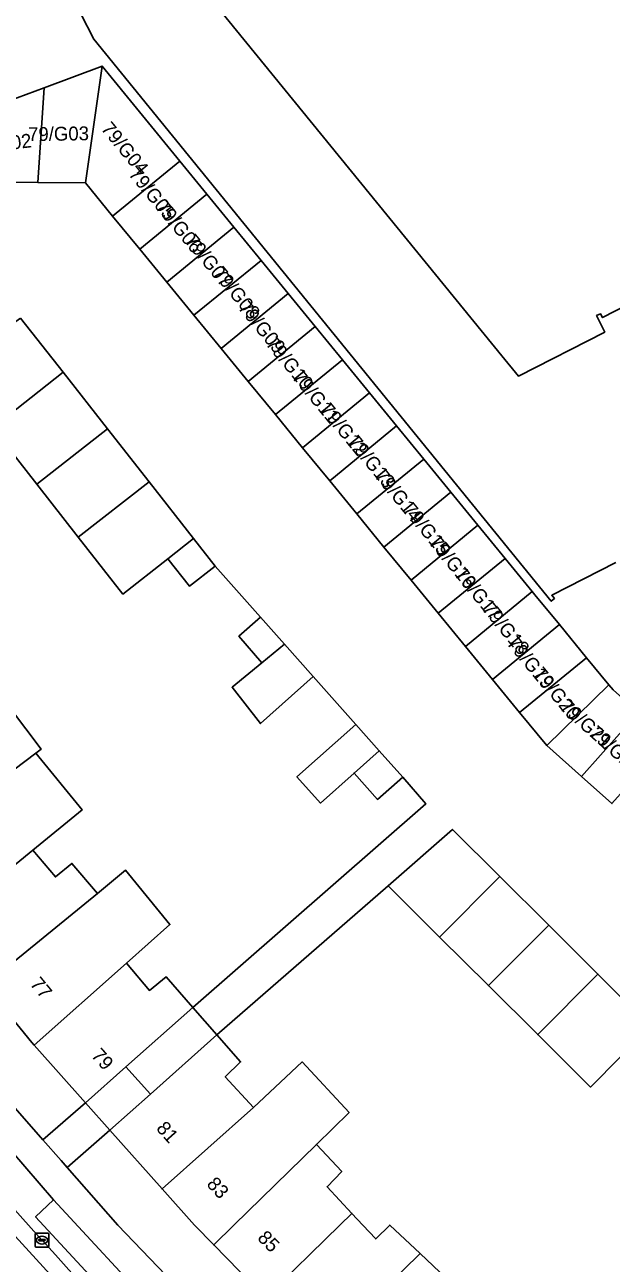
# Model space of a CAD drawing. Extents: x 162073 to 163043, y 381818 to 382561.
# Drawn here: x 162577.1 to 162619.3, y 382247.3 to 382336.5 of the extents above; entities that cross this region are included whole.
import ezdxf

# ---------------------------------------------------------------- set-up
doc = ezdxf.new("R2010")
doc.units = 0
for name, color, linetype in [('IMGEO_Erf', 7, 'Continuous'), ('IMGEO_Fietspad_gesloten', 7, 'Continuous'), ('IMGEO_Kolk', 7, 'Continuous'), ('IMGEO_Pand', 7, 'Continuous'), ('IMGEO_Pand_nummerreeks', 7, 'Continuous'), ('IMGEO_Pand_overbouw', 7, 'Continuous'), ('IMGEO_Parkeervlak_open', 7, 'Continuous'), ('IMGEO_Rijbaan_lokaal_open', 7, 'Continuous'), ('IMGEO_Voetpad_open', 7, 'Continuous')]:
    doc.layers.add(name, color=color, linetype=linetype)

msp = doc.modelspace()

# ---------------------------------------------------------------- linework, layer by layer
at = {"layer": 'IMGEO_Erf'}
for points in [[(162529.011, 382406.096), (162569.932, 382328.823), (162573.254, 382330.06), (162578.472, 382332.003), (162582.646, 382333.558), (162588.245, 382326.718), (162590.199, 382324.33), (162592.154, 382321.943), (162594.108, 382319.555), (162596.063, 382317.167), (162598.017, 382314.78), (162599.972, 382312.392), (162601.926, 382310.004), (162603.881, 382307.616), (162605.835, 382305.229), (162607.79, 382302.841), (162609.744, 382300.453), (162611.699, 382298.065), (162613.653, 382295.678), (162613.845, 382295.443), (162615.612, 382293.293), (162617.571, 382290.909), (162619.177, 382288.954), (162619.477, 382288.589)], [(162627.792, 382367.688), (162626.688, 382367.112), (162627.267, 382366.036), (162623.219, 382353.275), (162618.771, 382350.967), (162615.707, 382349.377), (162615.062, 382350.618), (162614.231, 382352.22), (162611.12, 382350.618), (162589.586, 382339.533), (162611.465, 382312.682), (162612.672, 382311.203), (162618.877, 382314.387), (162618.292, 382315.57), (162618.572, 382315.709), (162618.724, 382315.426), (162635.597, 382324.114)], [(162619.67, 382297.77), (162615.06, 382295.417), (162615.255, 382295.181), (162615.02, 382294.984), (162582.066, 382335.498), (162581.116, 382337.326)], [(162574.99, 382288.607), (162578.261, 382284.311), (162577.874, 382284.017), (162581.209, 382279.94), (162577.667, 382277.043), (162579.283, 382275.102), (162580.476, 382276.079), (162582.31, 382273.914), (162584.347, 382275.58), (162587.543, 382271.672), (162584.41, 382268.883), (162586.065, 382266.924), (162587.271, 382267.899), (162589.192, 382265.701), (162605.98, 382280.372), (162604.323, 382282.302), (162602.512, 382280.687), (162600.814, 382282.591), (162598.382, 382280.422), (162596.693, 382282.315), (162600.936, 382286.1), (162597.872, 382289.552), (162594.065, 382286.156), (162592.016, 382288.782), (162594.176, 382290.549), (162592.509, 382292.458), (162594.068, 382293.839), (162590.81, 382297.51), (162588.956, 382296.055), (162587.395, 382298.045), (162584.153, 382295.501), (162580.937, 382299.599), (162577.938, 382303.421), (162574.745, 382307.49)], [(162622.186, 382264.321), (162617.846, 382259.958), (162614.046, 382263.739), (162610.5, 382267.267), (162606.981, 382270.767), (162603.263, 382274.474), (162590.932, 382263.71), (162592.629, 382261.769), (162591.524, 382260.696), (162593.566, 382258.485), (162597.068, 382261.765), (162600.451, 382258.131), (162598.097, 382255.817), (162599.923, 382253.857), (162598.868, 382252.773), (162600.663, 382250.848), (162601.453, 382250), (162602.379, 382249.007), (162603.389, 382250), (162605.58, 382247.945), (162607.455, 382246.187)], [(162573.002, 382262.288), (162578.376, 382256.162), (162581.458, 382258.815), (162577.763, 382262.966), (162577.587, 382263.164), (162574.212, 382267.291)], [(162610.12, 382229.543), (162606.25, 382233.112), (162602.17, 382236.876), (162602.004, 382237.029), (162598.298, 382240.814), (162594.439, 382244.754), (162590.699, 382248.574), (162589.303, 382250), (162586.974, 382252.616), (162583.214, 382256.841), (162580.144, 382254.147), (162583.782, 382250), (162595.326, 382237.974)]]:
    msp.add_lwpolyline(points, dxfattribs=at)
at = {"layer": 'IMGEO_Fietspad_gesloten'}
msp.add_lwpolyline([(162578.321, 382248.919), (162575.99, 382251.537)], dxfattribs=at)
for centre, radius, start, end in [((162911.998, 382552.033), 452.037, 222.06113, 228.11702), ((162884.404, 382524.721), 412.011, 222.02105, 228.42275), ((162917.637, 382558.184), 463.907, 222.00082, 227.23398)]:
    msp.add_arc(centre, radius, start, end, dxfattribs=at)
at = {"layer": 'IMGEO_Kolk'}
for p, q in [((162577.82, 382248.493), (162577.82, 382249.345)), ((162577.895, 382249.419), (162578.747, 382249.419)), ((162578.079, 382248.913), (162578.079, 382248.925)), ((162578.517, 382248.876), (162578.119, 382248.876)), ((162578.122, 382248.962), (162578.52, 382248.962)), ((162578.331, 382248.639), (162578.306, 382248.639)), ((162578.308, 382249.199), (162578.333, 382249.199)), ((162578.563, 382248.925), (162578.563, 382248.913)), ((162578.821, 382249.345), (162578.821, 382248.493)), ((162578.747, 382248.419), (162577.895, 382248.419))]:
    msp.add_line(p, q, dxfattribs=at)
for points in [[(162577.82, 382248.493), (162577.82, 382249.345)], [(162577.895, 382249.419), (162578.747, 382249.419)], [(162578.821, 382249.345), (162578.821, 382248.493)], [(162578.747, 382248.419), (162577.895, 382248.419)]]:
    msp.add_lwpolyline(points, dxfattribs=at)
for centre, radius, start, end in [((162577.897, 382249.343), 0.0765, 91.55205, 178.44795), ((162577.897, 382249.343), 0.0765, 91.55205, 178.44795), ((162578.119, 382248.922), 0.0403, 85.87752, 175.75265), ((162578.116, 382248.912), 0.0366, 178.93798, 274.71019), ((162578.52, 382248.919), 0.043, 264.86636, 352.45326), ((162578.524, 382248.924), 0.0386, 1.73085, 96.63898), ((162578.745, 382249.343), 0.0765, 1.55205, 88.44795), ((162578.745, 382249.343), 0.0765, 1.55205, 88.44795), ((162577.897, 382248.495), 0.0765, 181.55205, 268.44795), ((162577.897, 382248.495), 0.0765, 181.55205, 268.44795), ((162578.745, 382248.495), 0.0765, 271.55205, 358.44795), ((162578.745, 382248.495), 0.0765, 271.55205, 358.44795)]:
    msp.add_arc(centre, radius, start, end, dxfattribs=at)
for centre, major_axis, ratio, start_param, end_param in [((162578.307, 382248.919), (-0.387, 0.002), 0.722429, 4.712389, 7.853982), ((162578.332, 382248.919), (-0.39, 0.002), 0.717154, 1.570796, 4.712389)]:
    msp.add_ellipse(centre, major_axis=major_axis, ratio=ratio, start_param=start_param, end_param=end_param, dxfattribs=at)
at = {"layer": 'IMGEO_Pand'}
for points in [[(162652.535, 382343.629), (162656.94, 382335.079), (162640.063, 382326.407), (162639.903, 382326.699), (162639.622, 382326.553), (162640.303, 382325.251), (162636.392, 382323.239), (162635.738, 382324.547), (162635.454, 382324.411), (162635.597, 382324.114), (162618.724, 382315.426), (162618.572, 382315.709), (162618.292, 382315.57), (162618.877, 382314.387), (162612.672, 382311.203), (162611.465, 382312.682), (162589.586, 382339.533)], [(162581.116, 382337.326), (162582.066, 382335.498), (162615.02, 382294.984), (162615.255, 382295.181), (162615.06, 382295.417), (162619.67, 382297.77)]]:
    msp.add_lwpolyline(points, dxfattribs=at)
for points in [[(162578.472, 382332.003), (162578.031, 382325.168), (162581.451, 382325.14), (162582.646, 382333.558)], [(162588.245, 382326.718), (162582.646, 382333.558), (162581.451, 382325.14), (162583.407, 382322.753)], [(162578.472, 382332.003), (162573.254, 382330.06), (162575.295, 382325.19), (162578.031, 382325.168)], [(162588.245, 382326.718), (162583.407, 382322.753), (162585.363, 382320.367), (162590.199, 382324.33)], [(162592.154, 382321.943), (162590.199, 382324.33), (162585.363, 382320.367), (162587.319, 382317.98)], [(162592.154, 382321.943), (162587.319, 382317.98), (162589.275, 382315.594), (162594.108, 382319.555)], [(162591.23, 382313.207), (162596.063, 382317.167), (162594.108, 382319.555), (162589.275, 382315.594)], [(162591.23, 382313.207), (162593.186, 382310.82), (162598.017, 382314.78), (162596.063, 382317.167)], [(162576.779, 382315.392), (162571.478, 382311.654), (162574.745, 382307.49), (162579.841, 382311.489)], [(162593.186, 382310.82), (162595.142, 382308.434), (162599.972, 382312.392), (162598.017, 382314.78)], [(162599.972, 382312.392), (162595.142, 382308.434), (162597.098, 382306.047), (162601.926, 382310.004)], [(162579.841, 382311.489), (162574.745, 382307.49), (162577.938, 382303.421), (162583.034, 382307.42)], [(162603.881, 382307.616), (162601.926, 382310.004), (162597.098, 382306.047), (162599.054, 382303.661)], [(162603.881, 382307.616), (162599.054, 382303.661), (162601.01, 382301.274), (162605.835, 382305.229)], [(162583.034, 382307.42), (162577.938, 382303.421), (162580.937, 382299.599), (162586.034, 382303.598)], [(162607.79, 382302.841), (162605.835, 382305.229), (162601.01, 382301.274), (162602.966, 382298.888)], [(162586.034, 382303.598), (162580.937, 382299.599), (162584.153, 382295.501), (162587.395, 382298.045), (162589.249, 382299.5)], [(162607.79, 382302.841), (162602.966, 382298.888), (162604.922, 382296.501), (162609.744, 382300.453)], [(162611.699, 382298.065), (162609.744, 382300.453), (162604.922, 382296.501), (162606.877, 382294.114)], [(162589.249, 382299.5), (162587.395, 382298.045), (162588.956, 382296.055), (162590.81, 382297.51)], [(162611.699, 382298.065), (162606.877, 382294.114), (162608.833, 382291.728), (162613.653, 382295.678)], [(162615.612, 382293.293), (162613.845, 382295.443), (162613.653, 382295.678), (162608.833, 382291.728), (162610.789, 382289.341)], [(162594.068, 382293.839), (162592.509, 382292.458), (162594.176, 382290.549), (162595.806, 382291.881)], [(162612.745, 382286.955), (162617.571, 382290.909), (162615.612, 382293.293), (162610.789, 382289.341)], [(162597.872, 382289.552), (162595.806, 382291.881), (162594.176, 382290.549), (162592.016, 382288.782), (162594.065, 382286.156)], [(162614.701, 382284.568), (162619.177, 382288.954), (162617.571, 382290.909), (162612.745, 382286.955)], [(162614.701, 382284.568), (162617.21, 382282.335), (162621.32, 382286.954), (162619.477, 382288.589), (162619.177, 382288.954)], [(162577.874, 382284.017), (162578.261, 382284.311), (162574.99, 382288.607), (162571.077, 382285.628), (162564.072, 382280.295), (162567.343, 382275.999), (162575.509, 382282.216)], [(162623.511, 382285.01), (162621.32, 382286.954), (162617.21, 382282.335), (162619.398, 382280.388)], [(162600.936, 382286.1), (162596.693, 382282.315), (162598.382, 382280.422), (162600.814, 382282.591), (162602.626, 382284.206)], [(162577.667, 382277.043), (162581.209, 382279.94), (162577.874, 382284.017), (162575.509, 382282.216), (162567.343, 382275.999), (162570.741, 382271.537), (162570.819, 382271.441)], [(162602.626, 382284.206), (162600.814, 382282.591), (162602.512, 382280.687), (162604.323, 382282.302)], [(162611.321, 382275.129), (162607.906, 382278.527), (162603.263, 382274.474), (162606.981, 382270.767)], [(162574.212, 382267.291), (162582.31, 382273.914), (162580.476, 382276.079), (162579.283, 382275.102), (162577.667, 382277.043), (162570.819, 382271.441)], [(162584.41, 382268.883), (162587.543, 382271.672), (162584.347, 382275.58), (162582.31, 382273.914), (162574.212, 382267.291), (162577.587, 382263.164), (162577.763, 382262.966)], [(162611.321, 382275.129), (162606.981, 382270.767), (162610.5, 382267.267), (162614.839, 382271.629)], [(162618.386, 382268.101), (162614.839, 382271.629), (162610.5, 382267.267), (162614.046, 382263.739)], [(162589.192, 382265.701), (162587.271, 382267.899), (162586.065, 382266.924), (162584.41, 382268.883), (162577.763, 382262.966), (162581.458, 382258.815), (162584.375, 382261.412)], [(162622.186, 382264.321), (162618.386, 382268.101), (162614.046, 382263.739), (162617.846, 382259.958)], [(162591.524, 382260.696), (162592.629, 382261.769), (162590.932, 382263.71), (162586.132, 382259.438), (162583.214, 382256.841), (162586.974, 382252.616), (162593.566, 382258.485)], [(162598.097, 382255.817), (162600.451, 382258.131), (162597.068, 382261.765), (162593.566, 382258.485), (162586.974, 382252.616), (162589.303, 382250), (162590.699, 382248.574), (162592.155, 382250)], [(162600.663, 382250.848), (162598.868, 382252.773), (162599.923, 382253.857), (162598.097, 382255.817), (162592.155, 382250), (162590.699, 382248.574), (162594.439, 382244.754), (162599.797, 382250)], [(162598.298, 382240.814), (162605.58, 382247.945), (162603.389, 382250), (162602.379, 382249.007), (162601.453, 382250), (162600.663, 382250.848), (162599.797, 382250), (162594.439, 382244.754)], [(162602.17, 382236.876), (162608.195, 382243.405), (162606.38, 382245.123), (162607.455, 382246.187), (162605.58, 382247.945), (162598.298, 382240.814), (162602.004, 382237.029)]]:
    msp.add_lwpolyline(points, close=True, dxfattribs=at)
at = {"layer": 'IMGEO_Pand_overbouw'}
for points in [[(162589.192, 382265.701), (162584.375, 382261.412), (162586.132, 382259.438), (162590.932, 382263.71)], [(162586.132, 382259.438), (162584.375, 382261.412), (162581.458, 382258.815), (162583.214, 382256.841)]]:
    msp.add_lwpolyline(points, close=True, dxfattribs=at)
at = {"layer": 'IMGEO_Parkeervlak_open'}
msp.add_lwpolyline([(162585.316, 382242.536), (162586.621, 382243.742), (162579.159, 382251.815), (162577.854, 382250.609)], close=True, dxfattribs=at)
at = {"layer": 'IMGEO_Rijbaan_lokaal_open'}
for centre, radius, start, end in [((162911.998, 382552.033), 452.037, 222.06113, 228.11702), ((162917.637, 382558.184), 463.907, 222.00082, 227.23398)]:
    msp.add_arc(centre, radius, start, end, dxfattribs=at)
at = {"layer": 'IMGEO_Voetpad_open'}
for points in [[(162595.326, 382237.974), (162583.782, 382250), (162580.144, 382254.147), (162579.692, 382254.662), (162578.376, 382256.162), (162573.002, 382262.288), (162566.443, 382270.365), (162560.037, 382278.564), (162549.149, 382293.599), (162543.722, 382301.72), (162538.482, 382309.963), (162538.42, 382310.072), (162537.537, 382311.628), (162528.204, 382328.076)], [(162619.398, 382280.388), (162617.21, 382282.335), (162614.701, 382284.568), (162612.745, 382286.955), (162610.789, 382289.341), (162608.833, 382291.728), (162606.877, 382294.114), (162604.922, 382296.501), (162602.966, 382298.888), (162601.01, 382301.274), (162599.054, 382303.661), (162597.098, 382306.047), (162595.142, 382308.434), (162593.186, 382310.82), (162591.23, 382313.207), (162589.275, 382315.594), (162587.319, 382317.98), (162585.363, 382320.367), (162583.407, 382322.753), (162581.451, 382325.14), (162578.031, 382325.168), (162575.295, 382325.19)], [(162576.779, 382315.392), (162579.841, 382311.489), (162583.034, 382307.42), (162586.034, 382303.598), (162589.249, 382299.5), (162590.81, 382297.51), (162594.068, 382293.839), (162595.806, 382291.881), (162597.872, 382289.552), (162600.936, 382286.1), (162602.626, 382284.206), (162604.323, 382282.302), (162605.98, 382280.372), (162589.192, 382265.701), (162584.375, 382261.412), (162581.458, 382258.815), (162578.376, 382256.162), (162579.692, 382254.662), (162580.144, 382254.147), (162583.214, 382256.841), (162586.132, 382259.438), (162590.932, 382263.71), (162603.263, 382274.474), (162607.906, 382278.527), (162611.321, 382275.129), (162614.839, 382271.629), (162618.386, 382268.101), (162622.186, 382264.321)], [(162587.206, 382240.559), (162588.472, 382241.81), (162586.621, 382243.742), (162585.316, 382242.536), (162577.854, 382250.609), (162579.159, 382251.815), (162576.052, 382255.421), (162574.697, 382254.237)], [(162576.052, 382255.421), (162579.159, 382251.815), (162586.621, 382243.742), (162588.472, 382241.81)], [(162575.99, 382251.537), (162578.321, 382248.919)]]:
    msp.add_lwpolyline(points, dxfattribs=at)
msp.add_arc((162884.404, 382524.721), 412.011, 222.02105, 228.42275, dxfattribs=at)

# ---------------------------------------------------------------- texts
at = {"layer": 'IMGEO_Pand_nummerreeks'}
for s, rotation, p in [('79/G03', 0.92871, (162577.328, 382328.146)), ('79/G04', 309.38242, (162582.524, 382329.025)), ('79/G02', 6.47718, (162573.258, 382327.217)), ('79/G05', 309.38242, (162584.509, 382325.749)), ('79/G06', 309.38242, (162586.444, 382323.367)), ('79/G07', 309.38242, (162588.562, 382320.918)), ('79/G08', 309.38242, (162590.566, 382318.6)), ('79/G09', 309.38242, (162592.398, 382316.123)), ('79/G10', 309.38242, (162594.396, 382313.516)), ('79/G11', 309.38242, (162596.3, 382311.101)), ('79/G12', 309.38242, (162598.311, 382308.759)), ('79/G13', 309.38242, (162600.3, 382306.421)), ('79/G14', 309.38242, (162602.235, 382303.99)), ('79/G15', 309.38242, (162604.27, 382301.558)), ('79/G16', 309.38242, (162606.156, 382299.175)), ('79/G17', 309.38242, (162607.993, 382296.892)), ('79/G18', 309.38242, (162609.98, 382294.408)), ('79/G19', 309.38242, (162611.763, 382291.932)), ('79/G20', 309.38242, (162613.644, 382289.714)), ('79/G21', 318.1656, (162615.574, 382287.243)), ('79/G22', 318.1656, (162617.678, 382285.36)), ('77', 309.38491, (162577.411, 382267.367)), ('79', 311.67101, (162581.821, 382262.196)), ('81', 311.67674, (162586.502, 382256.937)), ('83', 312.65077, (162590.131, 382252.91)), ('85', 314.40644, (162593.791, 382249.019))]:
    msp.add_text(s, height=1, rotation=rotation, dxfattribs=at).set_placement(p)

doc.saveas('drawing.dxf')
